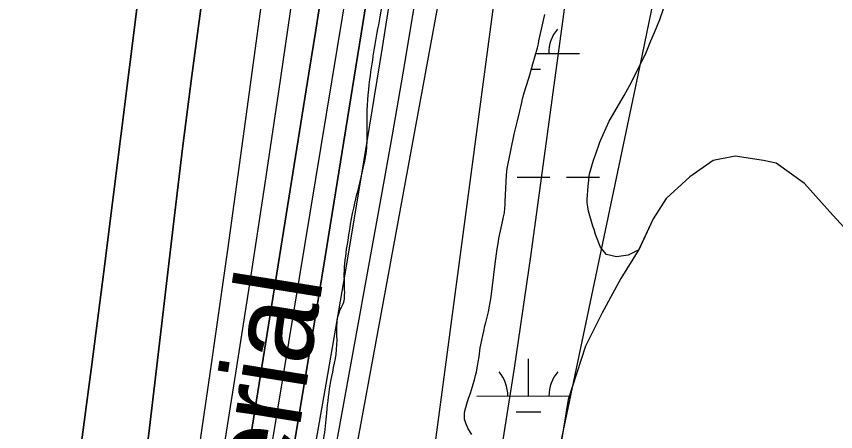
# Model space of a CAD drawing. Extents: x 3297716 to 3335574, y 688621 to 713991.
# Drawn here: x 3324128 to 3324924, y 699997 to 700400 of the extents above; entities that cross this region are included whole.
import ezdxf

# ---------------------------------------------------------------- set-up
doc = ezdxf.new("R2010")
doc.units = 0
for name, color, linetype in [('V-RIVR-EDGE', 7, 'Continuous'), ('V-RIVR-IDEN', 7, 'Continuous'), ('V-SITE-VEGE', 7, 'Continuous'), ('V-TOPO-DPTH', 7, 'Continuous'), ('V-TOPO-MAJR', 7, 'Continuous'), ('V-TOPO-MINR', 7, 'Continuous'), ('V-TOPO-WATR', 7, 'Continuous'), ('V-WETL-SWMP', 7, 'Continuous')]:
    doc.layers.add(name, color=color, linetype=linetype)

msp = doc.modelspace()

# ---------------------------------------------------------------- linework, layer by layer
at = {"layer": 'V-RIVR-EDGE'}
msp.add_spline([(3322948.37, 694020.91), (3322949.41, 694024.64), (3322957.6, 694042.46), (3322966.99, 694074.23), (3322979.87, 694110.27), (3322999.01, 694165.67), (3323019.31, 694218.75), (3323047.42, 694293.14), (3323064.99, 694340.8), (3323068.52, 694359.79), (3323070.1, 694370.26), (3323070.9, 694381.5), (3323071.35, 694406.32), (3323072.93, 694416.4), (3323078.77, 694426.86), (3323084.23, 694438.86), (3323087.36, 694448.94), (3323090.11, 694465.61), (3323090.52, 694472.2), (3323089.37, 694480.35), (3323089.39, 694485.39), (3323093.68, 694496.24), (3323102.64, 694510.95), (3323113.52, 694521.39), (3323114.31, 694527.21), (3323113.95, 694538.46), (3323114.76, 694553.58), (3323118.7, 694578), (3323123, 694590.01), (3323131.96, 694609.38), (3323139.74, 694619.44), (3323140.92, 694623.32), (3323134.33, 694627.21), (3323134.34, 694629.93), (3323141.36, 694643.48), (3323147.96, 694650.06), (3323149.15, 694657.81), (3323151.89, 694667.5), (3323156.96, 694681.45), (3323161.66, 694700.83), (3323165.59, 694719.43), (3323168.71, 694729.12), (3323174.95, 694741.13), (3323179.24, 694750.42), (3323184.31, 694763.98), (3323190.15, 694773.66), (3323189.4, 694781.42), (3323190.58, 694787.62), (3323200.33, 694810.09), (3323212.42, 694839.92), (3323221.02, 694868.21), (3323223.78, 694883.72), (3323229.64, 694903.09), (3323232.78, 694917.43), (3323234.75, 694930.61), (3323239.05, 694944.56), (3323242.18, 694953.48), (3323245.7, 694968.98), (3323248.84, 694981.38), (3323256.25, 695000.75), (3323259.37, 695006.95), (3323262.1, 695010.82), (3323260.96, 695021.3), (3323261.37, 695030.6), (3323262.55, 695039.52), (3323266.06, 695047.27), (3323266.46, 695051.92), (3323266.11, 695067.04), (3323267.32, 695083.33), (3323269.69, 695102.71), (3323271.27, 695115.51), (3323274.79, 695125.97), (3323280.23, 695129.83), (3323284.9, 695138.35), (3323287.26, 695149.21), (3323288.84, 695163.55), (3323288.86, 695169.37), (3323285.76, 695172.48), (3323285.77, 695176.74), (3323290.06, 695184.1), (3323291.24, 695191.85), (3323304.11, 695221.68), (3323311.14, 695239.5), (3323319.76, 695275.55), (3323326.06, 695314.31), (3323328.49, 695355.8), (3323328.18, 695389.54), (3323328.99, 695403.5), (3323333.29, 695415.9), (3323336.8, 695424.81), (3323336.82, 695432.18), (3323336.83, 695436.45), (3323334.51, 695438), (3323333.74, 695441.88), (3323334.15, 695448.47), (3323336.09, 695450.8), (3323336.51, 695462.04), (3323334.97, 695467.47), (3323336.54, 695474.06), (3323337.72, 695483.37), (3323338.9, 695489.57), (3323338.93, 695501.59), (3323339.72, 695508.96), (3323344.38, 695509.33), (3323347.51, 695521.74), (3323348.69, 695527.55), (3323352.18, 695529.48), (3323353.75, 695534.13), (3323353.75, 695535.68), (3323351.81, 695536.85), (3323349.51, 695546.16), (3323347.23, 695564.78), (3323348.42, 695576.03), (3323350.76, 695580.29), (3323348.83, 695584.17), (3323346.13, 695590.77), (3323352.4, 695615.96), (3323351.63, 695618.68), (3323350.47, 695619.84), (3323349.73, 695636.13), (3323350.52, 695641.95), (3323355.58, 695646.59), (3323358.32, 695659.38), (3323360.27, 695663.64), (3323363.37, 695663.24), (3323363.36, 695657.43), (3323367.22, 695648.89), (3323370.32, 695649.65), (3323370.74, 695664), (3323374.25, 695670.59), (3323381.25, 695680.26), (3323382.05, 695687.24), (3323388.7, 695710.88), (3323396.52, 695736.46), (3323397.7, 695745.37), (3323398.5, 695753.52), (3323397.74, 695759.33), (3323393.88, 695765.94), (3323394.28, 695773.69), (3323399.35, 695782.6), (3323407.11, 695785.29), (3323417.97, 695785.27), (3323417.98, 695788.76), (3323420.72, 695801.16), (3323422.29, 695809.3), (3323424.64, 695816.66), (3323424.67, 695827.91), (3323425.84, 695831.4), (3323428.56, 695834.1), (3323437.47, 695832.14), (3323439.03, 695835.24), (3323431.68, 695839.53), (3323429.76, 695847.29), (3323429.78, 695857.37), (3323430.59, 695869.78), (3323433.7, 695875.97), (3323435.27, 695879.85), (3323433.73, 695887.61), (3323434.91, 695893.03), (3323438.41, 695898.84), (3323445.8, 695905.81), (3323452.79, 695910.44), (3323454.35, 695912.76), (3323453.2, 695917.42), (3323447.39, 695922.86), (3323447.4, 695927.52), (3323447.42, 695932.17), (3323452.11, 695947.28), (3323456.04, 695967.44), (3323463.06, 695984.49), (3323466.95, 695989.52), (3323475.1, 695994.15), (3323476.28, 695998.03), (3323476.29, 696003.84), (3323479.02, 696010.43), (3323484.86, 696018.95), (3323492.25, 696027.07), (3323500.41, 696034.42), (3323505.87, 696046.82), (3323508.98, 696051.46), (3323516.36, 696056.49), (3323519.48, 696063.07), (3323526.09, 696068.1), (3323531.54, 696076.23), (3323536.21, 696085.52), (3323536.23, 696090.56), (3323531.98, 696097.94), (3323530.44, 696102.21), (3323530.44, 696104.54), (3323533.94, 696106.86), (3323544.08, 696129.32), (3323548.75, 696135.91), (3323553.44, 696149.85), (3323555.4, 696157.99), (3323554.64, 696165.36), (3323556.59, 696170.4), (3323558.15, 696173.89), (3323559.71, 696179.31), (3323566.35, 696195.2), (3323569.86, 696204.88), (3323570.27, 696214.19), (3323571.83, 696217.29), (3323578.04, 696218.05), (3323583.09, 696221.14), (3323583.88, 696229.28), (3323588.56, 696240.9), (3323595.18, 696250.19), (3323599.46, 696254.45), (3323606.44, 696256.76), (3323608.79, 696263.34), (3323619.36, 696304.04), (3323636.95, 696361), (3323653.4, 696425.72), (3323674.53, 696502.84), (3323685.09, 696538.5), (3323701.1, 696582.28), (3323710.87, 696613.67), (3323717.16, 696648.16), (3323723.85, 696687.32), (3323726.23, 696709.8), (3323735.23, 696743.91), (3323756.71, 696803.96), (3323773.91, 696858.99), (3323781.36, 696889.99), (3323782.92, 696896.58), (3323786.03, 696898.9), (3323786.43, 696902), (3323784.88, 696905.11), (3323782.18, 696907.83), (3323782.58, 696913.65), (3323780.64, 696915.59), (3323779.09, 696916.37), (3323779.12, 696925.29), (3323780.32, 696940.8), (3323785.4, 696958.24), (3323787.75, 696967.93), (3323789.69, 696967.53), (3323796.28, 696966.74), (3323797.84, 696969.07), (3323798.24, 696973.72), (3323801.39, 696993.88), (3323801.42, 697006.67), (3323801.47, 697025.29), (3323803.45, 697042.73), (3323803.86, 697051.65), (3323803.87, 697055.14), (3323801.16, 697059.03), (3323800.4, 697062.13), (3323801.95, 697063.68), (3323806.99, 697063.67), (3323807.39, 697067.16), (3323807.42, 697077.63), (3323807.83, 697088.48), (3323810.18, 697098.95), (3323812.53, 697109.03), (3323817.96, 697108.63), (3323823.39, 697109.39), (3323824.56, 697110.94), (3323821.47, 697113.66), (3323821.09, 697116.76), (3323819.92, 697117.54), (3323809.85, 697121.06), (3323809.47, 697122.61), (3323809.47, 697125.71), (3323818.44, 697143.91), (3323821.57, 697156.7), (3323825.45, 697157.47), (3323830.88, 697157.84), (3323833.99, 697159.78), (3323833.99, 697162.1), (3323830.12, 697164.05), (3323823.53, 697164.07), (3323823.15, 697167.17), (3323823.16, 697169.89), (3323825.1, 697171.43), (3323827.81, 697171.81), (3323829.37, 697172.2), (3323830.15, 697174.52), (3323831.71, 697179.17), (3323834.04, 697181.88), (3323834.06, 697187.31), (3323836.42, 697202.04), (3323835.27, 697205.92), (3323827.14, 697210.98), (3323823.27, 697216.03), (3323822.89, 697220.3), (3323824.46, 697224.95), (3323826.8, 697233.86), (3323831.48, 697242.77), (3323836.56, 697259.43), (3323841.27, 697282.69), (3323847.54, 697305.94), (3323851.84, 697323), (3323857.31, 697337.72), (3323865.1, 697352.44), (3323867.84, 697363.68), (3323867.09, 697371.43), (3323864.78, 697379.58), (3323867.14, 697391.99), (3323875.35, 697419.5), (3323883.14, 697434.22), (3323896.77, 697457.45), (3323907.28, 697471.78), (3323915.07, 697484.94), (3323917.82, 697500.06), (3323925.64, 697525.64), (3323933.83, 697546.17), (3323940.08, 697560.89), (3323942.03, 697569.03), (3323946.72, 697581.81), (3323953.35, 697596.53), (3323965.83, 697625.59), (3323975.58, 697647.28), (3323979.11, 697663.17), (3323983.41, 697679.06), (3323992.01, 697703.47), (3323996.7, 697721.69), (3324001.77, 697730.98), (3324007.61, 697740.28), (3324011.53, 697757.72), (3324016.23, 697778.26), (3324014.75, 697805.41), (3324012.86, 697825.58), (3324013.66, 697833.72), (3324020.71, 697864.73), (3324032.9, 697932.56), (3324038.39, 697956.98), (3324042.68, 697965.89), (3324046.58, 697972.47), (3324050.87, 697985.26), (3324055.93, 697991.84), (3324055.94, 697996.11), (3324055.57, 698003.47), (3324056.79, 698026.74), (3324061.14, 698060.47), (3324067.83, 698100.78), (3324075.3, 698139.16), (3324081.55, 698157.37), (3324088.56, 698168.6), (3324090.9, 698174.41), (3324094.81, 698187.58), (3324095.62, 698203.87), (3324097.26, 698239.16), (3324100.45, 698272.11), (3324108.32, 698319.4), (3324118.92, 698370.57), (3324132.6, 698414.36), (3324146.34, 698484.13), (3324153, 698511.26), (3324155.74, 698522.11), (3324161.58, 698527.91), (3324167.81, 698539.14), (3324172.5, 698553.09), (3324172.52, 698562.79), (3324169.44, 698571.32), (3324162.1, 698581.81), (3324160.94, 698585.69), (3324160.95, 698588.8), (3324167.25, 698626.4), (3324180.22, 698695.78), (3324201.79, 698795.78), (3324223.7, 698871.35), (3324235.43, 698911.26), (3324246.75, 698941.1), (3324253.02, 698969.39), (3324262.8, 699002.33), (3324270.2, 699013.56), (3324276.82, 699025.95), (3324280.34, 699038.35), (3324280.37, 699048.05), (3324280, 699057.36), (3324275.75, 699065.12), (3324274.63, 699081.41), (3324272.36, 699101.97), (3324269.69, 699123.31), (3324271.68, 699143.08), (3324274.84, 699166.34), (3324284.62, 699202), (3324289.34, 699227.97), (3324288.99, 699240.76), (3324287.45, 699246.2), (3324284.35, 699249.7), (3324270.41, 699255.55), (3324268.48, 699260.21), (3324271.22, 699271.83), (3324280.53, 699269.87), (3324281.31, 699272.58), (3324283.67, 699285.38), (3324286.43, 699306.7), (3324288.41, 699322.59), (3324292.34, 699342.36), (3324299.38, 699366), (3324314.29, 699434.99), (3324317.79, 699439.64), (3324326.71, 699439.61), (3324329.82, 699441.93), (3324329.83, 699448.14), (3324329.84, 699451.24), (3324334.89, 699455.11), (3324345.38, 699462.06), (3324350.06, 699474.85), (3324350.09, 699488.03), (3324350.12, 699497.34), (3324354.04, 699516.72), (3324362.65, 699545.4), (3324370.46, 699567.09), (3324371.64, 699575.62), (3324363.53, 699587.28), (3324361.21, 699591.55), (3324361.22, 699596.2), (3324361.23, 699600.86), (3324374.91, 699641.93), (3324390.56, 699699.28), (3324404.25, 699747.34), (3324408.99, 699779.51), (3324416.85, 699821.77), (3324421.16, 699839.98), (3324418.87, 699854.34), (3324419.28, 699864.03), (3324419.28, 699866.74), (3324416.96, 699867.91), (3324409.6, 699870.65), (3324408.83, 699872.59), (3324409.61, 699875.69), (3324415.07, 699888.86), (3324417.05, 699903.59), (3324417.07, 699913.29), (3324415.15, 699920.66), (3324412.45, 699924.16), (3324416.75, 699940.82), (3324421.01, 699938.1), (3324424.94, 699958.64), (3324426.96, 699990.05), (3324429.73, 700014.86), (3324433.69, 700045.87), (3324439.59, 700081.15), (3324442.78, 700115.27), (3324446.29, 700122.63), (3324447.08, 700129.22), (3324446.74, 700149.77), (3324449.53, 700177.3), (3324457, 700218.78), (3324465.22, 700252.49), (3324468.77, 700274.98), (3324468.83, 700299.02), (3324471.64, 700338.57), (3324481.49, 700399.43), (3324496.05, 700487.82), (3324505.13, 700552.56), (3324518.17, 700651.03), (3324528.84, 700729.34), (3324548.86, 700827.01), (3324554.75, 700855.69), (3324559.02, 700860.73), (3324565.25, 700868.08), (3324568.38, 700880.09), (3324568.39, 700885.13), (3324563.75, 700891.35), (3324563.38, 700895.23), (3324563.38, 700898.72), (3324568.09, 700920.04), (3324578.25, 700949.87), (3324578.66, 700961.89), (3324576.78, 700982.06), (3324579.56, 701010.37), (3324583.11, 701034.01), (3324587.78, 701040.98), (3324591.28, 701043.69), (3324604.47, 701048.31), (3324610.3, 701052.56), (3324613.03, 701058.76), (3324615.76, 701066.12), (3324624.77, 701101.78), (3324630.73, 701157.61), (3324636.7, 701222.35), (3324632.93, 701263.47), (3324633.79, 701299.15), (3324636.97, 701329.39), (3324647.96, 701383.26), (3324651.11, 701404.2), (3324653.48, 701421.26), (3324659.38, 701453.43), (3324663.72, 701482.89), (3324662.59, 701496.85), (3324663.01, 701509.65), (3324668.1, 701528.25), (3324671.25, 701548.02), (3324672.06, 701564.7), (3324673.28, 701584.47), (3324678.35, 701598.03), (3324681.13, 701624.78), (3324682.33, 701636.8), (3324688.16, 701645.32), (3324695.94, 701653.83), (3324697.12, 701661.97), (3324700.3, 701692.21)], degree=3, dxfattribs=at)
at = {"layer": 'V-SITE-VEGE'}
for points in [[(3324782.5, 700244.16), (3324759.48, 700223.23), (3324746.97, 700203.38), (3324732.91, 700173.49), (3324722.79, 700168.01), (3324711.3, 700166.46), (3324701.62, 700168.79), (3324699.51, 700171.17), (3324695.88, 700175.93), (3324691, 700188.18), (3324689.47, 700192.96), (3324688.25, 700196.24), (3324683.95, 700210.88), (3324683, 700216.87), (3324682.69, 700219.56), (3324682.67, 700222.25), (3324683.77, 700235.14), (3324685.18, 700247.13), (3324686.64, 700252.53), (3324688.98, 700260.33), (3324690.74, 700265.44), (3324695.14, 700277.75), (3324698.38, 700285.26), (3324704.28, 700298.18), (3324718.77, 700323.14), (3324725.86, 700336.07), (3324729.4, 700343.58), (3324739.44, 700363.42), (3324744.74, 700376.33), (3324748.27, 700384.44), (3324753.57, 700397.06), (3324757.38, 700408.17)], [(3324932.53, 700194.92), (3324921.52, 700207.05), (3324894.15, 700237.59), (3324866.52, 700257.43), (3324854.29, 700259.91), (3324826.62, 700264.2), (3324805.42, 700260.1), (3324782.5, 700244.16)]]:
    msp.add_lwpolyline(points, dxfattribs=at)
at = {"layer": 'V-TOPO-DPTH'}
for points in [[(3324189.38, 699972.03), (3324201.31, 700062.12), (3324212.91, 700152.25), (3324262.93, 700549.49), (3324263.92, 700557.43), (3324264.87, 700565.38), (3324265.78, 700573.34), (3324266.67, 700581.3), (3324267.08, 700585.07), (3324267.71, 700591.15), (3324268.3, 700597.23), (3324268.83, 700603.31), (3324269.32, 700609.4), (3324269.86, 700616.51), (3324270.07, 700619.05), (3324270.29, 700621.58), (3324270.54, 700624.12), (3324270.81, 700626.65), (3324351.89, 701361.35)], [(3324351.89, 701361.35), (3324270.81, 700626.65), (3324270.54, 700624.12), (3324270.29, 700621.58), (3324270.07, 700619.05), (3324269.86, 700616.51), (3324269.32, 700609.4), (3324268.83, 700603.31), (3324268.3, 700597.23), (3324267.71, 700591.15), (3324267.08, 700585.07), (3324266.67, 700581.3), (3324265.78, 700573.34), (3324264.87, 700565.38), (3324263.92, 700557.43), (3324262.93, 700549.49), (3324212.91, 700152.25), (3324201.31, 700062.12), (3324189.38, 699972.03)], [(3324299.36, 699938.09), (3324316.8, 700055.59), (3324333.54, 700173.2), (3324349.81, 700290.87), (3324381.32, 700523.78), (3324386.9, 700564.35), (3324392.58, 700604.9), (3324398.44, 700645.43), (3324404.42, 700685.94), (3324407.88, 700709.1), (3324415.72, 700761.16), (3324423.63, 700813.22), (3324431.65, 700865.27), (3324439.73, 700917.3), (3324506.17, 701342.47)], [(3324299.36, 699938.09), (3324316.8, 700055.59), (3324333.54, 700173.2), (3324349.81, 700290.87), (3324381.32, 700523.78), (3324386.9, 700564.35), (3324392.58, 700604.9), (3324398.44, 700645.43), (3324404.42, 700685.94), (3324407.88, 700709.1), (3324415.72, 700761.16), (3324423.63, 700813.22), (3324431.65, 700865.27), (3324439.73, 700917.3), (3324506.17, 701342.47)], [(3324394.67, 699965.35), (3324411.51, 700065.87), (3324428.02, 700166.45), (3324492.82, 700567.72), (3324494.64, 700579.23), (3324496.41, 700590.74), (3324498.11, 700602.26), (3324499.75, 700613.8), (3324513.32, 700711.04), (3324521.69, 700771.2), (3324530.05, 700831.36), (3324538.38, 700891.53), (3324546.69, 700951.7), (3324598.64, 701328.62)], [(3324598.64, 701328.62), (3324546.69, 700951.7), (3324538.38, 700891.53), (3324530.05, 700831.36), (3324521.69, 700771.2), (3324513.32, 700711.04), (3324499.75, 700613.8), (3324498.11, 700602.26), (3324496.41, 700590.74), (3324494.64, 700579.23), (3324492.82, 700567.72), (3324428.02, 700166.45), (3324411.51, 700065.87), (3324394.67, 699965.35)], [(3324528.94, 701128.21), (3324462.45, 700673.65), (3324456.81, 700635.28), (3324451.13, 700596.92), (3324445.39, 700558.56), (3324439.61, 700520.21), (3324438.49, 700512.81), (3324432.07, 700470.77), (3324425.57, 700428.74), (3324418.96, 700386.73), (3324412.28, 700344.74), (3324335.38, 699865.65)], [(3324528.94, 701128.21), (3324462.45, 700673.65), (3324456.81, 700635.28), (3324451.13, 700596.92), (3324445.39, 700558.56), (3324439.61, 700520.21), (3324438.49, 700512.81), (3324432.07, 700470.77), (3324425.57, 700428.74), (3324418.96, 700386.73), (3324412.28, 700344.74), (3324335.38, 699865.65)], [(3324369.06, 699599.99), (3324482.98, 700225.32), (3324493.62, 700285.05), (3324503.96, 700344.83), (3324513.83, 700404.69), (3324523.39, 700464.61), (3324531.4, 700516.1), (3324536.57, 700550.32), (3324541.52, 700584.58), (3324546.15, 700618.89), (3324550.56, 700653.22), (3324607.71, 701114.61)], [(3324414.67, 701047.69), (3324343.71, 700649.48), (3324340.5, 700630.96), (3324337.4, 700612.42), (3324334.48, 700593.86), (3324331.67, 700575.27), (3324317.33, 700477.37), (3324307.72, 700409.78), (3324298.5, 700342.14), (3324289.86, 700274.42), (3324281.61, 700206.65), (3324263.81, 700055.09), (3324257.31, 700000.45), (3324250.72, 699945.83)], [(3324414.67, 701047.69), (3324343.71, 700649.48), (3324340.5, 700630.96), (3324337.4, 700612.42), (3324334.48, 700593.86), (3324331.67, 700575.27), (3324317.33, 700477.37), (3324307.72, 700409.78), (3324298.5, 700342.14), (3324289.86, 700274.42), (3324281.61, 700206.65), (3324263.81, 700055.09), (3324257.31, 700000.45), (3324250.72, 699945.83)]]:
    msp.add_lwpolyline(points, dxfattribs=at)
at = {"layer": 'V-TOPO-MAJR'}
msp.add_lwpolyline([(3324595.07, 699950.12), (3324612.1, 700058.35), (3324627.9, 700166.78), (3324680.99, 700554.5), (3324681.68, 700559.93), (3324682.3, 700565.38), (3324682.8, 700570.83), (3324683.24, 700576.29), (3324684.78, 700598.51), (3324685.91, 700615.09), (3324687.01, 700631.68), (3324688.05, 700648.26), (3324689.07, 700664.85), (3324692.05, 700714.98), (3324694.64, 700756.63), (3324697.36, 700798.27), (3324700.28, 700839.9), (3324703.34, 700881.51), (3324726.31, 701184.18)], dxfattribs=at)
at = {"layer": 'V-TOPO-MINR'}
for points in [[(3324351.89, 701361.35), (3324270.81, 700626.65), (3324270.54, 700624.12), (3324270.29, 700621.58), (3324270.07, 700619.05), (3324269.86, 700616.51), (3324269.32, 700609.4), (3324268.83, 700603.31), (3324268.3, 700597.23), (3324267.71, 700591.15), (3324267.08, 700585.07), (3324266.67, 700581.3), (3324265.78, 700573.34), (3324264.87, 700565.38), (3324263.92, 700557.43), (3324262.93, 700549.49), (3324212.91, 700152.25), (3324201.31, 700062.12), (3324189.38, 699972.03)], [(3324299.36, 699938.09), (3324316.8, 700055.59), (3324333.54, 700173.2), (3324349.81, 700290.87), (3324381.32, 700523.78), (3324386.9, 700564.35), (3324392.58, 700604.9), (3324398.44, 700645.43), (3324404.42, 700685.94), (3324407.88, 700709.1), (3324415.72, 700761.16), (3324423.63, 700813.22), (3324431.65, 700865.27), (3324439.73, 700917.3), (3324506.17, 701342.47)], [(3324203.87, 699022.95), (3324219.89, 699110.4), (3324236, 699197.84), (3324252.23, 699285.26), (3324268.55, 699372.66), (3324301.24, 699547.08), (3324303.32, 699558.32), (3324305.39, 699569.56), (3324307.43, 699580.81), (3324309.44, 699592.06), (3324324.56, 699677.3), (3324334.02, 699731.19), (3324343.34, 699785.1), (3324352.47, 699839.05), (3324361.47, 699893.02), (3324476.31, 700589.99), (3324476.86, 700593.4), (3324477.38, 700596.82), (3324479.72, 700612.75), (3324481.14, 700622.43), (3324482.54, 700632.11), (3324483.92, 700641.79), (3324485.29, 700651.47), (3324578.03, 701313.17)], [(3324317.93, 699007.82), (3324333.05, 699119.2), (3324346.04, 699230.9), (3324376.44, 699529.63), (3324376.66, 699531.69), (3324376.89, 699533.75), (3324377.38, 699537.86), (3324378.01, 699542.54), (3324378.66, 699546.17), (3324379.02, 699548.11), (3324559.23, 700527.72), (3324560.82, 700536.57), (3324562.35, 700545.43), (3324563.81, 700554.31), (3324565.21, 700563.19), (3324566.52, 700572.09), (3324567.77, 700581), (3324568.92, 700589.92), (3324570.01, 700598.85), (3324651.5, 701301.19)], [(3324335.38, 699865.65), (3324412.28, 700344.74), (3324418.96, 700386.73), (3324425.57, 700428.74), (3324432.07, 700470.77), (3324438.49, 700512.81), (3324439.61, 700520.21), (3324445.39, 700558.56), (3324451.13, 700596.92), (3324456.81, 700635.28), (3324462.45, 700673.65), (3324528.94, 701128.21)], [(3324369.06, 699599.99), (3324482.98, 700225.32), (3324493.62, 700285.05), (3324503.96, 700344.83), (3324513.83, 700404.69), (3324523.39, 700464.61), (3324531.4, 700516.1), (3324536.57, 700550.32), (3324541.52, 700584.58), (3324546.15, 700618.89), (3324550.56, 700653.22), (3324607.71, 701114.61)], [(3324164.62, 699025.81), (3324183.59, 699126.55), (3324202.42, 699227.32), (3324225.82, 699353.19), (3324232.79, 699391.05), (3324239.67, 699428.93), (3324246.43, 699466.83), (3324253.11, 699504.74), (3324259.63, 699542.68), (3324266.04, 699580.64), (3324272.26, 699618.63), (3324278.37, 699656.64), (3324341.17, 700053.45), (3324355.41, 700144.58), (3324369.42, 700235.74), (3324383.07, 700326.95), (3324396.49, 700418.2), (3324415.67, 700550.35), (3324419.34, 700575.55), (3324423.03, 700600.75), (3324426.75, 700625.94), (3324430.49, 700651.14), (3324489.47, 701046.94)], [(3324250.72, 699945.83), (3324257.31, 700000.45), (3324263.81, 700055.09), (3324281.61, 700206.65), (3324289.86, 700274.42), (3324298.5, 700342.14), (3324307.72, 700409.78), (3324317.33, 700477.37), (3324331.67, 700575.27), (3324334.48, 700593.86), (3324337.4, 700612.42), (3324340.5, 700630.96), (3324343.71, 700649.48), (3324414.67, 701047.69)], [(3324409.92, 699934.24), (3324429.18, 700042.95), (3324447.98, 700151.75), (3324466.07, 700260.66), (3324483.7, 700369.65), (3324511.18, 700543.09), (3324514.63, 700565.44), (3324517.96, 700587.8), (3324521.12, 700610.19), (3324524.16, 700632.59), (3324551.68, 700841.48), (3324563.56, 700931.23), (3324575.5, 701020.97)], [(3324279.49, 698626.5), (3324461.03, 699466.2), (3324463.25, 699476.65), (3324465.43, 699487.12), (3324467.54, 699497.59), (3324469.6, 699508.08), (3324471.54, 699518.59), (3324473.39, 699529.11), (3324475.07, 699539.66), (3324476.64, 699550.23), (3324479.41, 699569.81), (3324482.27, 699590.18), (3324485.09, 699610.56), (3324487.87, 699630.95), (3324490.61, 699651.34), (3324608.31, 700533.42), (3324611, 700554.08), (3324613.59, 700574.75), (3324616.05, 700595.44), (3324618.41, 700616.14), (3324632.29, 700741.47), (3324641.83, 700824.81), (3324651.77, 700908.09), (3324662.32, 700991.31)], [(3324560.72, 699526.79), (3324696.8, 700173.56), (3324710.07, 700236.72), (3324723.31, 700299.88), (3324736.5, 700363.06), (3324749.67, 700426.24), (3324774.88, 700547.4), (3324775.34, 700550.01), (3324775.68, 700552.63), (3324775.86, 700555.27), (3324775.92, 700557.92), (3324775.84, 700568.59), (3324775.77, 700571.63), (3324775.63, 700574.67), (3324775.39, 700577.7), (3324775.08, 700580.73), (3324774.77, 700583.75), (3324774.52, 700586.79), (3324774.37, 700589.82), (3324774.27, 700592.86), (3324771.15, 700778.65), (3324771.07, 700874.53), (3324773.01, 700970.33)]]:
    msp.add_lwpolyline(points, dxfattribs=at)
at = {"layer": 'V-TOPO-WATR'}
msp.add_lwpolyline([(3324394.67, 699965.35), (3324411.51, 700065.87), (3324428.02, 700166.45), (3324492.82, 700567.72), (3324494.64, 700579.23), (3324496.41, 700590.74), (3324498.11, 700602.26), (3324499.75, 700613.8), (3324513.32, 700711.04), (3324521.69, 700771.2), (3324530.05, 700831.36), (3324538.38, 700891.53), (3324546.69, 700951.7), (3324598.64, 701328.62)], dxfattribs=at)
at = {"layer": 'V-WETL-SWMP'}
for p, q in [((3324633.05, 700364.05), (3324675.41, 700364.09)), ((3324628.6, 700348.62), (3324637.42, 700348.63)), ((3324614.67, 700243.97), (3324646.67, 700243.99)), ((3324662.67, 700244.01), (3324694.67, 700244.03)), ((3324625.69, 700031.37), (3324625.66, 700067.37)), ((3324575.69, 700031.33), (3324665.4, 700031.41)), ((3324613.7, 700015.93), (3324637.7, 700015.95))]:
    msp.add_line(p, q, dxfattribs=at)
for points in [[(3324619.2, 700316.23), (3324620.03, 700320.1), (3324621.7, 700325.69), (3324625.89, 700339), (3324627.15, 700343.3), (3324630.07, 700354.04), (3324634.67, 700369.51), (3324635.5, 700373.37), (3324635.91, 700376.37), (3324641.73, 700401.71)], [(3324570.53, 699993.94), (3324567.06, 699999.48), (3324564.87, 700005.04), (3324563.56, 700008.89), (3324563.52, 700014.89), (3324564.35, 700017.9), (3324566.44, 700026.06), (3324567.69, 700029.93), (3324569.38, 700034.23), (3324571.47, 700040.67), (3324573.56, 700048.4), (3324574.4, 700051.41), (3324575.23, 700054.84), (3324576.05, 700060.42), (3324576.88, 700064.29), (3324577.7, 700069.44), (3324578.1, 700072.44), (3324578.92, 700078.02), (3324579.33, 700081.03), (3324581.4, 700090.04), (3324582.23, 700094.33), (3324583.48, 700099.49), (3324584.31, 700102.92), (3324585.56, 700108.08), (3324586.81, 700113.23), (3324589.42, 700127.83), (3324593.33, 700159.58), (3324595.37, 700174.17), (3324596.19, 700179.32), (3324597.01, 700184.47), (3324600.74, 700202.07), (3324601.57, 700205.51), (3324602.4, 700209.37), (3324602.8, 700213.66), (3324603.05, 700217.04), (3324603.18, 700220.09), (3324604.27, 700246.25), (3324604.94, 700252.24), (3324611.71, 700285.74), (3324615.04, 700298.63), (3324617.12, 700306.79), (3324619.2, 700316.23)], [(3324932.53, 700194.92), (3324921.52, 700207.05), (3324894.15, 700237.59), (3324866.52, 700257.42), (3324854.29, 700259.91), (3324826.63, 700264.2), (3324805.42, 700260.11), (3324782.5, 700244.16), (3324759.48, 700223.23), (3324746.97, 700203.38), (3324732.91, 700173.5), (3324715.4, 700145.57), (3324697.44, 700112.17), (3324681.33, 700079.64), (3324664.33, 700028.13), (3324657.67, 699986.14)]]:
    msp.add_lwpolyline(points, dxfattribs=at)
for centre, start, end in [((3324680.65, 700364.57), 139.27624, 180.8199), ((3324570.45, 700031.8), 359.27624, 40.8199), ((3324680.93, 700031.89), 139.27624, 180.8199)]:
    msp.add_arc(centre, 35.25, start, end, dxfattribs=at)

# ---------------------------------------------------------------- texts
at = {"layer": 'V-RIVR-IDEN'}
msp.add_text('Aerial ', height=83, rotation=80.87873, dxfattribs=at).set_placement((3324381.51, 699864.41))

doc.saveas('drawing.dxf')
